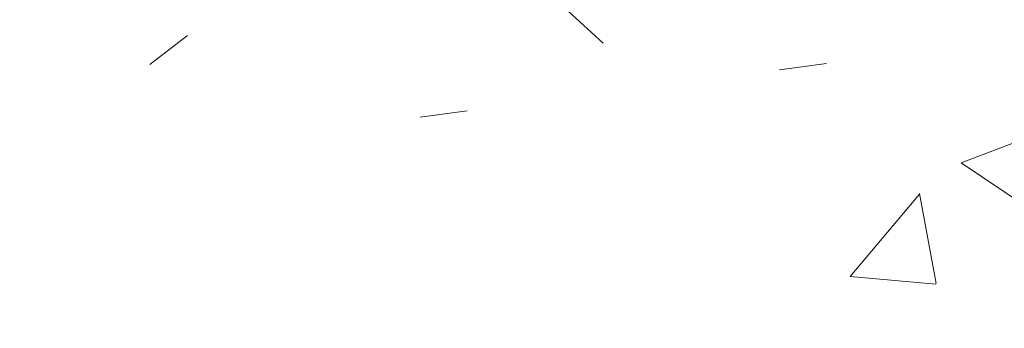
# Model space of a CAD drawing. Header units: millimetres. Extents: x 786 to 42540, y -7760 to 3796.
# Tile 140 of 1056: x 23785 to 24064, y -5661 to -5574. Entities that reach past the tile are written whole.
import ezdxf

# ---------------------------------------------------------------- set-up
doc = ezdxf.new("R2010")
doc.units = ezdxf.units.MM
doc.layers.add('A-FLOR-PATT', color=7, linetype='Continuous', lineweight=25)

msp = doc.modelspace()

# ---------------------------------------------------------------- hatches: boundary and pattern name
at = {"layer": 'A-FLOR-PATT', "lineweight": 5}
h = msp.add_hatch(dxfattribs=at)
h.set_pattern_fill('FP_10', color=256, style=0, pattern_type=2)
h.set_pattern_definition([(50, (48694.2, -5700), (291.4942, -25.5022), [30.48, -335.28]), (355, (48694.2, -5700), (-56.389, 305.691), [24.384, -268.224]), (100.451, (48718.5, -5702.12), (235.108, 280.1865), [25.904, -284.944]), (46.184, (48694.2, -5618.72), (433.727, -67.2684), [45.72, -502.92]), (96.636, (48730.35, -5624.33), (379.844, 395.8845), [38.856, -427.416]), (351.184, (48694.2, -5618.7), (379.848, 395.881), [36.576, -402.336]), (21, (48734.85, -5639.04), (242.5828, -163.624), [30.48, -335.28]), (326, (48734.85, -5639.04), (98.883, 294.701), [24.384, -268.224]), (71.451, (48755.06, -5652.68), (341.4672, 131.074), [25.904, -284.944]), (37.5, (48694.21, -5700), (4.9419, 135.28833), [13.411, -251.562, 13.411, -258.877, -269.24]), (37.5, (48694.21, -5700), (4.9419, 135.28833), [-537.261, 13.411, -255.829]), (7.5, (48694.21, -5700), (106.9117, 160.2891), [13.411, -141.834, 13.411, -245.466, -102.616]), (7.5, (48694.21, -5700), (106.9117, 160.2891), [-414.122, 13.411, -89.205]), (327.5, (48603.58, -5700), (216.9455, -9.16625), [13.411, -88.189, 13.411, -303.581, -420.624]), (327.5, (48603.58, -5700), (216.9455, -9.16625), [-418.592, 13.411, -407.213]), (317.5, (48562.94, -5700), (237.0069, 40.6827), [13.411, -118.669, 13.411, -197.104, -298.704]), (317.5, (48562.94, -5700), (237.0069, 40.6827), [-342.595, 13.411, -285.293])])
h.paths.add_polyline_path([(22284.27, -5746), (23230.27, -5746), (23230.27, -5561.23), (22284.27, -5652.24), (22284.27, -5678.66)])
h.paths.add_polyline_path([(23530.27, -5746), (25874.02, -5746), (25874.02, -5319.2), (24694.83, -5424.66), (23530.27, -5532.79), (23530.27, -5678.66)])

doc.saveas('drawing.dxf')
